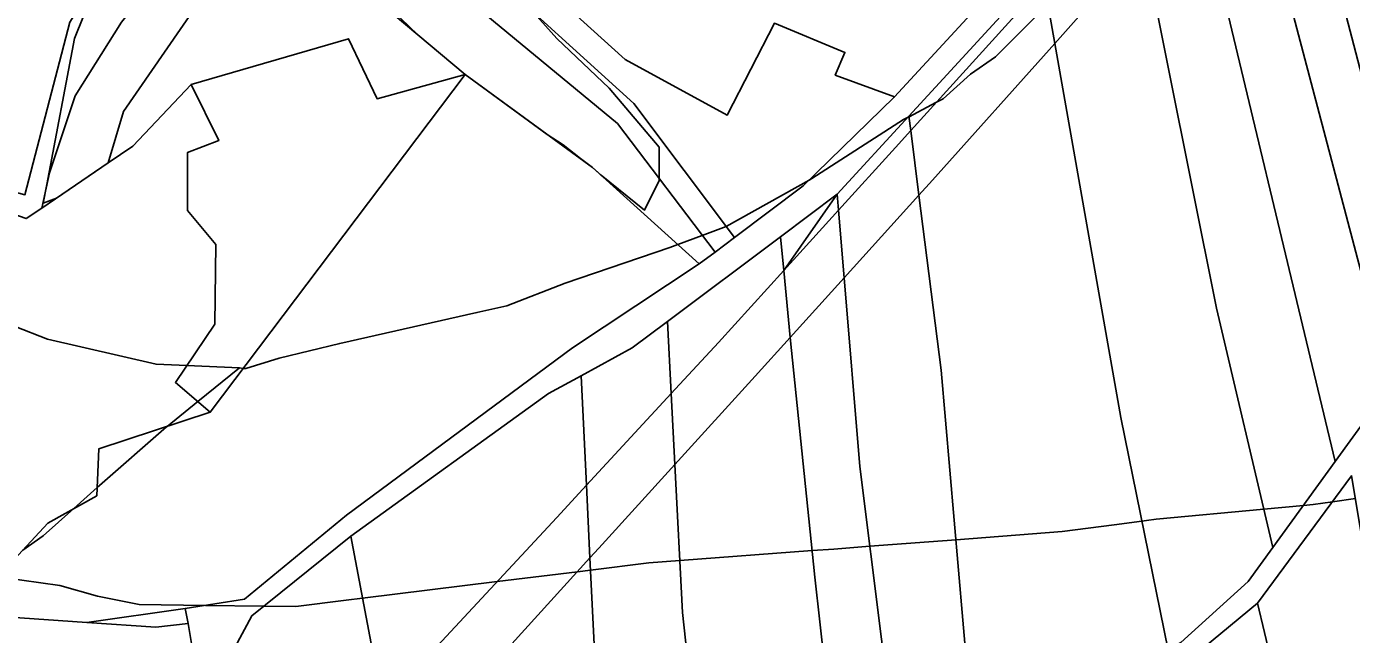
# Model space of a CAD drawing. Extents: x -502026 to -497664, y -1143484 to -1138019.
# Drawn here: x -499490.3 to -499220.8, y -1139117.6 to -1138993.9 of the extents above; entities that cross this region are included whole.
import ezdxf

# ---------------------------------------------------------------- set-up
doc = ezdxf.new("R2010")
doc.units = 0
for name, color, linetype in [('25', 7, 'Continuous'), ('31', 7, 'Continuous'), ('37', 7, 'Continuous'), ('43', 7, 'Continuous'), ('55', 7, 'Continuous'), ('62', 7, 'Continuous'), ('7', 7, 'Continuous')]:
    doc.layers.add(name, color=color, linetype=linetype)

msp = doc.modelspace()

# ---------------------------------------------------------------- linework, layer by layer
at = {"layer": '25'}
msp.add_lwpolyline([(-499401.1, -1139003.69), (-499452.94, -1139072.37), (-499460.04, -1139066.32), (-499452.02, -1139054.48), (-499451.77, -1139038.27), (-499457.59, -1139031.34), (-499457.59, -1139019.58), (-499451.21, -1139017.12), (-499456.81, -1139005.71), (-499424.81, -1138996.42), (-499418.99, -1139008.62)], close=True, dxfattribs=at)
at = {"layer": '31'}
msp.add_lwpolyline([(-499490.37, -1139033.01), (-499487.23, -1139030.88), (-499473.7, -1139021.67), (-499468.66, -1139018.24), (-499456.81, -1139005.71), (-499451.21, -1139017.12), (-499457.59, -1139019.58), (-499457.59, -1139031.34), (-499451.77, -1139038.27), (-499452.02, -1139054.48), (-499460.04, -1139066.32), (-499452.94, -1139072.37), (-499475.62, -1139079.84), (-499476.02, -1139089.37), (-499486.01, -1139094.9), (-499493.71, -1139103.28)], dxfattribs=at)
at = {"layer": '37'}
for points in [[(-499552.1, -1138790.55), (-499529.18, -1138791.22), (-499511.73, -1138814.39), (-499465.58, -1138874.76), (-499448.8, -1138941.59), (-499481.51, -1138993.07), (-499490.65, -1139028.16), (-499509.08, -1139023.11), (-499518.14, -1139024.19), (-499536.05, -1139033.29), (-499543.48, -1138994.87), (-499553.65, -1138932.11), (-499564.96, -1138868.79), (-499577.25, -1138815.93), (-499591.11, -1138774.54), (-499588.16, -1138761.99), (-499580.14, -1138748.95), (-499566.24, -1138743.1), (-499558.38, -1138790.37)], [(-499313.71, -1139008.25), (-499332.28, -1139026.34), (-499346.28, -1139036.83), (-499366.75, -1139009.62), (-499429.54, -1138952.6), (-499397.19, -1138974.7), (-499368.53, -1139000.61), (-499347.75, -1139011.93), (-499338.15, -1138993.28), (-499323.82, -1138999.2), (-499325.79, -1139003.8)], [(-499401.1, -1139003.69), (-499418.99, -1139008.62), (-499424.81, -1138996.42), (-499456.81, -1139005.71), (-499468.66, -1139018.24), (-499473.7, -1139021.67), (-499470.57, -1139011.19), (-499450.09, -1138981.53), (-499442.49, -1138968.89)], [(-499336.25, -1139043.53), (-499336.91, -1139036.69), (-499325.37, -1139028.05)], [(-499336.25, -1139043.53), (-499349.56, -1139058.19), (-499359.17, -1139068.58), (-499359.93, -1139053.92), (-499336.91, -1139036.69)], [(-499359.17, -1139068.58), (-499376.41, -1139087.21), (-499377.48, -1139064.95), (-499367.11, -1139059.28), (-499359.93, -1139053.92)], [(-499376.41, -1139087.21), (-499382.46, -1139093.75), (-499416.61, -1139130.54), (-499417.86, -1139131.94), (-499424.34, -1139097.59), (-499384.09, -1139068.57), (-499377.48, -1139064.95)], [(-499417.86, -1139131.94), (-499446.35, -1139163.68), (-499450.14, -1139138.99), (-499449.89, -1139123.91), (-499444.5, -1139113.77), (-499424.34, -1139097.59)], [(-499457.46, -1139115.32), (-499463.99, -1139116.07), (-499478.03, -1139115.1), (-499458.04, -1139112.3)]]:
    msp.add_lwpolyline(points, close=True, dxfattribs=at)
msp.add_lwpolyline([(-499276.08, -1138967.42), (-499313.71, -1139008.25), (-499325.79, -1139003.8), (-499323.82, -1138999.2), (-499338.15, -1138993.28), (-499347.75, -1139011.93), (-499368.53, -1139000.61), (-499397.19, -1138974.7)], dxfattribs=at)
at = {"layer": '43'}
msp.add_lwpolyline([(-499350.25, -1139039.81), (-499353.46, -1139042.22), (-499375.14, -1139022.61), (-499401.1, -1139003.69), (-499442.49, -1138968.89), (-499450.09, -1138981.53), (-499470.57, -1139011.19), (-499473.7, -1139021.67), (-499487.23, -1139030.88), (-499485.67, -1139023.72), (-499480.41, -1139008.06), (-499471.01, -1138993.06), (-499459.94, -1138979.29), (-499451.77, -1138964.63), (-499440.6, -1138951.93), (-499439.5, -1138958.87), (-499399.56, -1138989.3), (-499370.11, -1139013.65)], close=True, dxfattribs=at)
for points in [[(-499429.54, -1138952.6), (-499366.75, -1139009.62), (-499346.28, -1139036.83), (-499350.25, -1139039.81), (-499370.11, -1139013.65), (-499399.56, -1138989.3)], [(-499471.01, -1138993.06), (-499480.41, -1139008.06), (-499485.67, -1139023.72), (-499487.23, -1139030.88), (-499490.37, -1139033.01), (-499508.15, -1139026.75), (-499513.97, -1139027.42), (-499519.01, -1139029.77), (-499534.62, -1139040.71), (-499536.05, -1139033.29), (-499518.14, -1139024.19), (-499509.08, -1139023.11), (-499490.65, -1139028.16), (-499481.51, -1138993.07)]]:
    msp.add_lwpolyline(points, dxfattribs=at)
at = {"layer": '55'}
for points in [[(-499263.04, -1138977.44), (-499273.5, -1138988.83), (-499281.13, -1138997.36), (-499283.29, -1138985.11), (-499281.32, -1138982.93), (-499265.41, -1138965.63)], [(-499283.29, -1138985.11), (-499310.42, -1139015.06), (-499310.79, -1139012.14), (-499283.72, -1138982.6)], [(-499281.13, -1138997.36), (-499306, -1139025.17), (-499308.75, -1139028.21), (-499310.42, -1139015.06), (-499283.29, -1138985.11)], [(-499310.42, -1139015.06), (-499313.55, -1139018.52), (-499325.11, -1139031.25), (-499325.37, -1139028.05), (-499310.79, -1139012.14)], [(-499308.75, -1139028.21), (-499323.97, -1139045.04), (-499325.11, -1139031.25), (-499313.55, -1139018.52), (-499310.42, -1139015.06)], [(-499325.11, -1139031.25), (-499336.25, -1139043.53), (-499325.37, -1139028.05)], [(-499323.97, -1139045.04), (-499334.93, -1139057.15), (-499336.25, -1139043.53), (-499325.11, -1139031.25)], [(-499334.93, -1139057.15), (-499342.05, -1139065.01), (-499358.43, -1139083.02), (-499359.17, -1139068.58), (-499349.56, -1139058.19), (-499336.25, -1139043.53)], [(-499358.43, -1139083.02), (-499373.87, -1139099.99), (-499375.7, -1139102), (-499376.41, -1139087.21), (-499359.17, -1139068.58)], [(-499375.7, -1139102), (-499407.47, -1139136.99), (-499415.31, -1139145.62), (-499417.86, -1139131.94), (-499416.61, -1139130.54), (-499382.46, -1139093.75), (-499376.41, -1139087.21)]]:
    msp.add_lwpolyline(points, close=True, dxfattribs=at)
for points in [[(-499454.27, -1139134.44), (-499457.46, -1139115.32), (-499458.04, -1139112.3), (-499445.95, -1139110.42), (-499425.24, -1139093.31), (-499379.25, -1139059.28), (-499353.46, -1139042.22), (-499350.25, -1139039.81), (-499346.28, -1139036.83), (-499332.28, -1139026.34), (-499313.71, -1139008.25), (-499276.08, -1138967.42)], [(-499283.72, -1138982.6), (-499310.79, -1139012.14), (-499325.37, -1139028.05), (-499336.91, -1139036.69), (-499359.93, -1139053.92), (-499367.11, -1139059.28), (-499377.48, -1139064.95), (-499384.09, -1139068.57), (-499424.34, -1139097.59), (-499444.5, -1139113.77), (-499449.89, -1139123.91)], [(-499494.57, -1139113.96), (-499478.03, -1139115.1), (-499463.99, -1139116.07), (-499457.46, -1139115.32), (-499454.27, -1139134.44), (-499543.07, -1139149.27)]]:
    msp.add_lwpolyline(points, dxfattribs=at)
at = {"layer": '62'}
for points in [[(-499475.34, -1138983.36), (-499480.53, -1138996.37), (-499486.18, -1139026.07), (-499486.9, -1139029.87), (-499484.19, -1139028.81), (-499473.7, -1139021.67), (-499470.57, -1139011.19), (-499450.09, -1138981.53)], [(-499450.09, -1138981.53), (-499470.57, -1139011.19), (-499473.7, -1139021.67), (-499484.19, -1139028.81), (-499486.9, -1139029.87), (-499486.18, -1139026.07), (-499480.53, -1138996.37), (-499475.34, -1138983.36)], [(-499422.75, -1138984), (-499410.72, -1138995.6), (-499401.1, -1139003.69), (-499384.37, -1139015.88), (-499381.12, -1139018), (-499377.64, -1139020.79), (-499375.14, -1139022.61), (-499373.44, -1139024.15), (-499364.56, -1139031.25), (-499361.59, -1139025.25), (-499361.59, -1139024.87), (-499361.59, -1139018.5), (-499371.78, -1139006.5), (-499382.41, -1138996.37), (-499387.06, -1138991.25)], [(-499387.06, -1138991.25), (-499382.41, -1138996.37), (-499371.78, -1139006.5), (-499361.59, -1139018.5), (-499361.59, -1139024.87), (-499361.59, -1139025.25), (-499364.56, -1139031.25), (-499373.44, -1139024.15), (-499375.14, -1139022.61), (-499377.64, -1139020.79), (-499381.12, -1139018), (-499384.37, -1139015.88), (-499401.1, -1139003.69), (-499410.72, -1138995.6), (-499422.75, -1138984)], [(-499282.52, -1138989.48), (-499293.19, -1139000.12), (-499298.28, -1139003.62), (-499303.81, -1139008.62), (-499305.3, -1139009.41), (-499310.77, -1139012.29), (-499311.08, -1139012.45), (-499311.87, -1139012.87), (-499330.56, -1139024.87), (-499330.74, -1139024.98), (-499331.06, -1139025.16), (-499347.97, -1139034.6), (-499352.83, -1139036.41), (-499357.83, -1139038.27), (-499359.47, -1139038.87), (-499380.72, -1139046.12), (-499392.59, -1139050.75), (-499398.69, -1139052.12), (-499426.59, -1139058.37), (-499438.91, -1139061.37), (-499445.72, -1139063.5), (-499446.21, -1139063.45), (-499446.97, -1139063.37), (-499457.72, -1139062.9), (-499463.97, -1139062.62), (-499486.06, -1139057.5), (-499499.25, -1139052.37)], [(-499491.06, -1139100.4), (-499486.91, -1139097.5), (-499480.72, -1139091.97), (-499475.95, -1139087.71), (-499475.44, -1139087.25), (-499461.84, -1139075.37), (-499461.69, -1139075.25), (-499455.46, -1139070.22), (-499446.97, -1139063.37), (-499446.21, -1139063.45), (-499445.72, -1139063.5), (-499438.91, -1139061.37), (-499426.59, -1139058.37), (-499398.69, -1139052.12), (-499392.59, -1139050.75), (-499380.72, -1139046.12), (-499359.47, -1139038.87), (-499357.83, -1139038.27), (-499352.83, -1139036.41), (-499347.97, -1139034.6), (-499331.06, -1139025.16), (-499330.74, -1139024.98), (-499330.56, -1139024.87), (-499311.87, -1139012.87), (-499311.08, -1139012.45), (-499310.77, -1139012.29), (-499305.3, -1139009.41), (-499303.81, -1139008.62), (-499298.28, -1139003.62), (-499293.19, -1139000.12), (-499282.52, -1138989.48)], [(-499499.25, -1139052.37), (-499486.06, -1139057.5), (-499463.97, -1139062.62), (-499457.72, -1139062.9), (-499446.97, -1139063.37), (-499455.46, -1139070.22), (-499461.69, -1139075.25), (-499461.84, -1139075.37), (-499475.44, -1139087.25), (-499475.95, -1139087.71), (-499480.72, -1139091.97), (-499486.91, -1139097.5), (-499491.06, -1139100.4)], [(-499495.13, -1139105.96), (-499483.53, -1139107.62), (-499475.87, -1139109.75), (-499467.37, -1139111.5), (-499453.91, -1139111.66), (-499442.04, -1139111.8), (-499435.5, -1139111.87), (-499425.31, -1139110.62), (-499421.96, -1139110.21), (-499394.59, -1139106.82), (-499378.24, -1139104.8), (-499375.58, -1139104.47), (-499363.72, -1139103), (-499357.43, -1139102.53), (-499330.47, -1139100.52), (-499326.06, -1139100.19), (-499318.76, -1139099.64), (-499306.78, -1139098.75), (-499301.22, -1139098.31), (-499279.59, -1139096.62), (-499269.04, -1139095.24), (-499263.4, -1139094.51), (-499262.47, -1139094.39), (-499260.47, -1139094.12), (-499238.62, -1139092.07), (-499230.54, -1139091.31), (-499228.59, -1139091.12), (-499224.65, -1139090.57), (-499219.97, -1139089.92)], [(-499219.97, -1139089.92), (-499224.65, -1139090.57), (-499228.59, -1139091.12), (-499230.54, -1139091.31), (-499238.62, -1139092.07), (-499260.47, -1139094.12), (-499262.47, -1139094.39), (-499263.4, -1139094.51), (-499269.04, -1139095.24), (-499279.59, -1139096.62), (-499301.22, -1139098.31), (-499306.78, -1139098.75), (-499318.76, -1139099.64), (-499326.06, -1139100.19), (-499330.47, -1139100.52), (-499357.43, -1139102.53), (-499363.72, -1139103), (-499375.58, -1139104.47), (-499378.24, -1139104.8), (-499394.59, -1139106.82), (-499421.96, -1139110.21), (-499425.31, -1139110.62), (-499435.5, -1139111.87), (-499442.04, -1139111.8), (-499453.91, -1139111.66), (-499467.37, -1139111.5), (-499475.87, -1139109.75), (-499483.53, -1139107.62), (-499495.13, -1139105.96)]]:
    msp.add_lwpolyline(points, dxfattribs=at)
at = {"layer": '7'}
for points in [[(-499180.76, -1139022.59), (-499205.02, -1139056.09), (-499226.5, -1138973.8), (-499232.65, -1138944.1), (-499211.45, -1138919.07)], [(-499205.02, -1139056.09), (-499212.76, -1139066.77), (-499242.28, -1138954.93), (-499236.99, -1138949.22), (-499232.65, -1138944.1), (-499226.5, -1138973.8)], [(-499212.76, -1139066.77), (-499224.08, -1139082.4), (-499252.06, -1138965.49), (-499242.28, -1138954.93)], [(-499224.08, -1139082.4), (-499236.77, -1139099.91), (-499248.23, -1139051.22), (-499263.04, -1138977.44), (-499252.06, -1138965.49)], [(-499236.77, -1139099.91), (-499241.77, -1139106.82), (-499255.51, -1139119.18), (-499258.03, -1139120.75), (-499267.72, -1139073.42), (-499281.13, -1138997.36), (-499273.5, -1138988.83), (-499263.04, -1138977.44), (-499248.23, -1139051.22)], [(-499258.03, -1139120.75), (-499297.16, -1139145.13), (-499304.22, -1139063.8), (-499308.75, -1139028.21), (-499306, -1139025.17), (-499281.13, -1138997.36), (-499267.72, -1139073.42)], [(-499353.46, -1139042.22), (-499379.25, -1139059.28), (-499425.24, -1139093.31), (-499445.95, -1139110.42), (-499458.04, -1139112.3), (-499478.03, -1139115.1), (-499494.57, -1139113.96), (-499495.18, -1139105.26), (-499493.36, -1139104.81), (-499493.71, -1139103.28), (-499486.01, -1139094.9), (-499476.02, -1139089.37), (-499475.62, -1139079.84), (-499452.94, -1139072.37), (-499401.1, -1139003.69), (-499375.14, -1139022.61)], [(-499297.16, -1139145.13), (-499311.96, -1139153.62), (-499320.81, -1139083.38), (-499323.97, -1139045.04), (-499308.75, -1139028.21), (-499304.22, -1139063.8)], [(-499311.96, -1139153.62), (-499323.81, -1139160.42), (-499329.92, -1139105.92), (-499334.93, -1139057.15), (-499323.97, -1139045.04), (-499320.81, -1139083.38)], [(-499323.81, -1139160.42), (-499340.46, -1139172.09), (-499350.03, -1139176.13), (-499356.89, -1139113.08), (-499358.43, -1139083.02), (-499342.05, -1139065.01), (-499334.93, -1139057.15), (-499329.92, -1139105.92)], [(-499350.03, -1139176.13), (-499366.54, -1139183.09), (-499374.72, -1139122.27), (-499375.7, -1139102), (-499373.87, -1139099.99), (-499358.43, -1139083.02), (-499356.89, -1139113.08)], [(-499208.14, -1139166.14), (-499228.1, -1139177.94), (-499234.19, -1139135.08), (-499239.87, -1139111.17), (-499220.74, -1139085.29), (-499213.63, -1139127.93)], [(-499366.54, -1139183.09), (-499395.43, -1139195.28), (-499405.19, -1139200.05), (-499415.31, -1139145.62), (-499407.47, -1139136.99), (-499375.7, -1139102), (-499374.72, -1139122.27)], [(-499228.1, -1139177.94), (-499240.2, -1139185.91), (-499254.78, -1139123.55), (-499239.87, -1139111.17), (-499234.19, -1139135.08)]]:
    msp.add_lwpolyline(points, close=True, dxfattribs=at)
for points in [[(-499498.73, -1139240.15), (-499481.61, -1139233.35), (-499469.19, -1139226.92), (-499455.17, -1139215.72), (-499441.8, -1139211.6), (-499435.34, -1139209.61), (-499413.96, -1139204.34), (-499405.19, -1139200.05), (-499395.43, -1139195.28), (-499366.54, -1139183.09), (-499350.03, -1139176.13), (-499340.46, -1139172.09), (-499323.81, -1139160.42), (-499311.96, -1139153.62), (-499297.16, -1139145.13), (-499258.03, -1139120.75), (-499255.51, -1139119.18), (-499241.77, -1139106.82), (-499236.77, -1139099.91), (-499224.08, -1139082.4), (-499212.76, -1139066.77)], [(-499220.74, -1139085.29), (-499239.87, -1139111.17), (-499254.78, -1139123.55), (-499263.94, -1139129.32), (-499273.13, -1139135.11), (-499285.29, -1139142.77), (-499297.24, -1139149.7), (-499311.45, -1139158.61), (-499321.79, -1139165.1), (-499330.97, -1139170.87), (-499339.7, -1139176.33), (-499350.85, -1139180.71), (-499373.81, -1139189.74), (-499396.62, -1139199.77), (-499413.26, -1139207.86), (-499437.54, -1139215.9), (-499450.64, -1139219.56), (-499460.13, -1139229.68), (-499466.49, -1139234.8), (-499475.88, -1139240.08), (-499487.87, -1139244.85), (-499506.63, -1139250.63)]]:
    msp.add_lwpolyline(points, dxfattribs=at)

doc.saveas('drawing.dxf')
